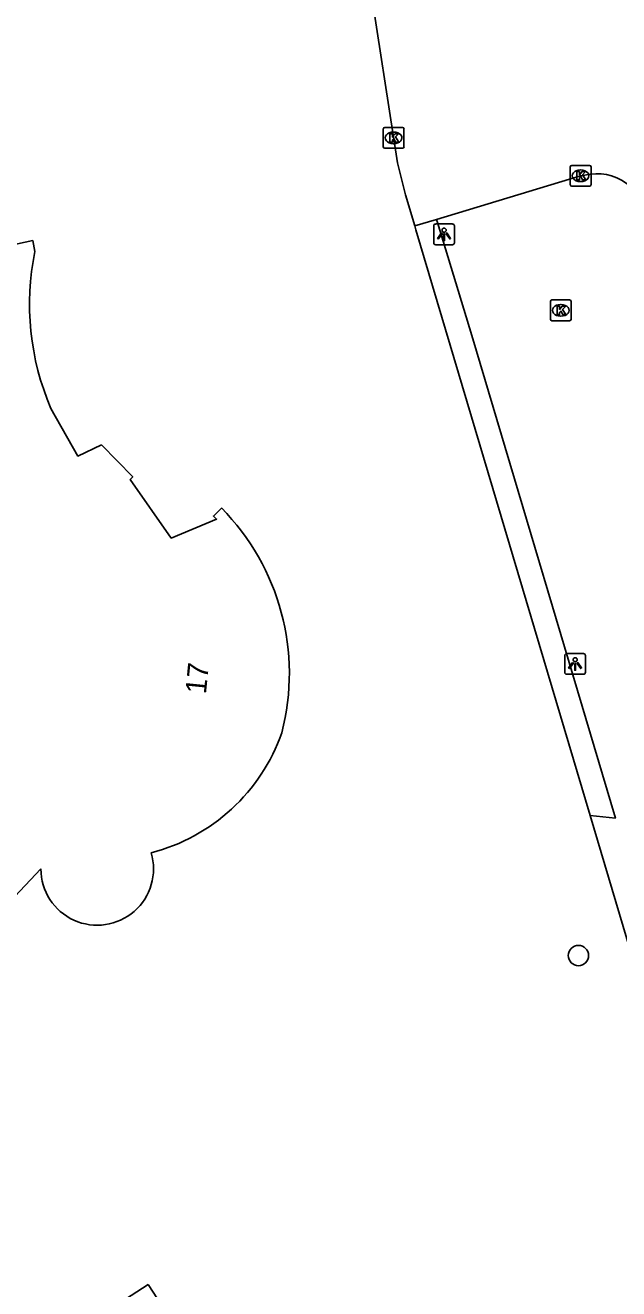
# Model space of a CAD drawing. Extents: x 162417 to 163721, y 384268 to 385416.
# Drawn here: x 163118.6 to 163147.1, y 385083.3 to 385144.1 of the extents above; entities that cross this region are included whole.
import ezdxf

# ---------------------------------------------------------------- set-up
doc = ezdxf.new("R2010")
doc.units = 0
for name, color, linetype in [('IMGEO_Boom', 7, 'Continuous'), ('IMGEO_Groenvoorziening', 7, 'Continuous'), ('IMGEO_Kolk', 7, 'Continuous'), ('IMGEO_Lichtpunt', 7, 'Continuous'), ('IMGEO_Pand', 7, 'Continuous'), ('IMGEO_Pand_nummerreeks', 7, 'Continuous'), ('IMGEO_Parkeervlak_open', 7, 'Continuous'), ('IMGEO_Rijbaan_lokaal_gesloten', 7, 'Continuous')]:
    doc.layers.add(name, color=color, linetype=linetype)

msp = doc.modelspace()

# ---------------------------------------------------------------- linework, layer by layer
at = {"layer": 'IMGEO_Boom'}
msp.add_circle((163145.191, 385099.332), 0.489, dxfattribs=at)
at = {"layer": 'IMGEO_Groenvoorziening'}
msp.add_lwpolyline([(163145.757, 385106.075), (163137.369, 385134.262), (163137.312, 385134.453)], dxfattribs=at)
at = {"layer": 'IMGEO_Kolk'}
for p, q in [((163135.793, 385138.27), (163135.793, 385139.122)), ((163135.868, 385139.196), (163136.72, 385139.196)), ((163136.281, 385138.976), (163136.306, 385138.976)), ((163136.794, 385139.122), (163136.794, 385138.27)), ((163136.72, 385138.196), (163135.868, 385138.196)), ((163136.304, 385138.416), (163136.279, 385138.416)), ((163144.793, 385136.444), (163144.793, 385137.296)), ((163144.868, 385137.37), (163145.72, 385137.37)), ((163145.281, 385137.15), (163145.306, 385137.15)), ((163145.794, 385137.296), (163145.794, 385136.444)), ((163145.72, 385136.37), (163144.868, 385136.37)), ((163145.304, 385136.59), (163145.279, 385136.59)), ((163143.838, 385129.965), (163143.838, 385130.817)), ((163143.913, 385130.891), (163144.765, 385130.891)), ((163144.839, 385130.817), (163144.839, 385129.965)), ((163144.326, 385130.671), (163144.351, 385130.671)), ((163144.765, 385129.891), (163143.913, 385129.891)), ((163144.349, 385130.111), (163144.324, 385130.111))]:
    msp.add_line(p, q, dxfattribs=at)
for points in [[(163135.793, 385138.27), (163135.793, 385139.122)], [(163135.868, 385139.196), (163136.72, 385139.196)], [(163136.114, 385138.896), (163136.237, 385138.896), (163136.237, 385138.745), (163136.367, 385138.896), (163136.531, 385138.896), (163136.385, 385138.745), (163136.538, 385138.496), (163136.386, 385138.496), (163136.301, 385138.66), (163136.237, 385138.593), (163136.237, 385138.496), (163136.114, 385138.496), (163136.114, 385138.896)], [(163136.794, 385139.122), (163136.794, 385138.27)], [(163136.72, 385138.196), (163135.868, 385138.196)], [(163144.793, 385136.444), (163144.793, 385137.296)], [(163144.868, 385137.37), (163145.72, 385137.37)], [(163145.114, 385137.07), (163145.237, 385137.07), (163145.237, 385136.919), (163145.367, 385137.07), (163145.531, 385137.07), (163145.385, 385136.919), (163145.538, 385136.67), (163145.386, 385136.67), (163145.301, 385136.834), (163145.237, 385136.767), (163145.237, 385136.67), (163145.114, 385136.67), (163145.114, 385137.07)], [(163145.794, 385137.296), (163145.794, 385136.444)], [(163145.72, 385136.37), (163144.868, 385136.37)], [(163143.838, 385129.965), (163143.838, 385130.817)], [(163143.913, 385130.891), (163144.765, 385130.891)], [(163144.839, 385130.817), (163144.839, 385129.965)], [(163144.159, 385130.591), (163144.282, 385130.591), (163144.282, 385130.44), (163144.412, 385130.591), (163144.576, 385130.591), (163144.43, 385130.44), (163144.583, 385130.191), (163144.431, 385130.191), (163144.346, 385130.355), (163144.282, 385130.288), (163144.282, 385130.191), (163144.159, 385130.191), (163144.159, 385130.591)], [(163144.765, 385129.891), (163143.913, 385129.891)]]:
    msp.add_lwpolyline(points, dxfattribs=at)
for centre, start, end in [((163135.87, 385139.12), 91.55205, 178.44795), ((163135.87, 385139.12), 91.55205, 178.44795), ((163136.718, 385139.12), 1.55205, 88.44795), ((163136.718, 385139.12), 1.55205, 88.44795), ((163135.87, 385138.272), 181.55205, 268.44795), ((163135.87, 385138.272), 181.55205, 268.44795), ((163136.718, 385138.272), 271.55205, 358.44795), ((163136.718, 385138.272), 271.55205, 358.44795), ((163144.87, 385137.294), 91.55205, 178.44795), ((163144.87, 385137.294), 91.55205, 178.44795), ((163145.718, 385137.294), 1.55205, 88.44795), ((163145.718, 385137.294), 1.55205, 88.44795), ((163144.87, 385136.446), 181.55205, 268.44795), ((163144.87, 385136.446), 181.55205, 268.44795), ((163145.718, 385136.446), 271.55205, 358.44795), ((163145.718, 385136.446), 271.55205, 358.44795), ((163143.915, 385130.815), 91.55205, 178.44795), ((163143.915, 385130.815), 91.55205, 178.44795), ((163144.763, 385130.815), 1.55205, 88.44795), ((163144.763, 385130.815), 1.55205, 88.44795), ((163143.915, 385129.967), 181.55205, 268.44795), ((163143.915, 385129.967), 181.55205, 268.44795), ((163144.763, 385129.967), 271.55205, 358.44795), ((163144.763, 385129.967), 271.55205, 358.44795)]:
    msp.add_arc(centre, 0.0765, start, end, dxfattribs=at)
for centre, major_axis, ratio, start_param, end_param in [((163136.28, 385138.696), (-0.387, 0.002), 0.722429, 4.712389, 7.853982), ((163136.305, 385138.696), (-0.39, 0.002), 0.717154, 1.570796, 4.712389), ((163145.28, 385136.87), (-0.387, 0.002), 0.722429, 4.712389, 7.853982), ((163145.305, 385136.87), (-0.39, 0.002), 0.717154, 1.570796, 4.712389), ((163144.325, 385130.391), (-0.387, 0.002), 0.722429, 4.712389, 7.853982), ((163144.35, 385130.391), (-0.39, 0.002), 0.717154, 1.570796, 4.712389)]:
    msp.add_ellipse(centre, major_axis=major_axis, ratio=ratio, start_param=start_param, end_param=end_param, dxfattribs=at)
at = {"layer": 'IMGEO_Lichtpunt'}
for p, q in [((163138.226, 385134.454), (163138.226, 385133.647)), ((163138.226, 385134.454), (163138.226, 385133.647)), ((163139.128, 385134.549), (163138.32, 385134.549)), ((163139.128, 385134.549), (163138.32, 385134.549)), ((163139.222, 385133.647), (163139.222, 385134.454)), ((163139.222, 385133.647), (163139.222, 385134.454)), ((163138.32, 385133.553), (163139.128, 385133.553)), ((163138.32, 385133.553), (163139.128, 385133.553)), ((163144.532, 385113.774), (163144.532, 385112.967)), ((163144.532, 385113.774), (163144.532, 385112.967)), ((163145.434, 385113.869), (163144.626, 385113.869)), ((163145.434, 385113.869), (163144.626, 385113.869)), ((163145.528, 385112.967), (163145.528, 385113.774)), ((163145.528, 385112.967), (163145.528, 385113.774)), ((163144.626, 385112.873), (163145.434, 385112.873)), ((163144.626, 385112.873), (163145.434, 385112.873))]:
    msp.add_line(p, q, dxfattribs=at)
for points in [[(163138.6, 385134.118), (163138.639, 385134.09), (163138.451, 385133.828), (163138.413, 385133.855), (163138.6, 385134.118)], [(163138.702, 385134.07), (163138.749, 385134.07), (163138.749, 385133.748), (163138.702, 385133.748), (163138.702, 385134.07)], [(163138.812, 385134.09), (163138.85, 385134.117), (163139.037, 385133.855), (163138.998, 385133.827), (163138.812, 385134.09)], [(163144.906, 385113.438), (163144.945, 385113.41), (163144.757, 385113.148), (163144.719, 385113.175), (163144.906, 385113.438)], [(163145.008, 385113.39), (163145.055, 385113.39), (163145.055, 385113.068), (163145.008, 385113.068), (163145.008, 385113.39)], [(163145.118, 385113.41), (163145.156, 385113.437), (163145.343, 385113.175), (163145.304, 385113.147), (163145.118, 385113.41)]]:
    msp.add_lwpolyline(points, dxfattribs=at)
for centre in [(163138.725, 385134.252), (163145.031, 385113.572)]:
    msp.add_circle(centre, 0.0994, dxfattribs=at)
for centre, start, end in [((163138.32, 385134.454), 90, 180), ((163138.32, 385134.454), 90, 180), ((163139.128, 385134.454), 0, 90), ((163139.128, 385134.454), 0, 90), ((163138.32, 385133.647), 180, 270), ((163138.32, 385133.647), 180, 270), ((163139.128, 385133.647), 270, 0), ((163139.128, 385133.647), 270, 360), ((163144.626, 385113.774), 90, 180), ((163144.626, 385113.774), 90, 180), ((163145.434, 385113.774), 0, 90), ((163145.434, 385113.774), 0, 90), ((163144.626, 385112.967), 180, 270), ((163144.626, 385112.967), 180, 270), ((163145.434, 385112.967), 270, 0), ((163145.434, 385112.967), 270, 360)]:
    msp.add_arc(centre, 0.0946, start, end, dxfattribs=at)
at = {"layer": 'IMGEO_Pand'}
for points in [[(163116.723, 385118.776), (163114.127, 385121.661), (163109.717, 385118.87), (163108.714, 385118.266), (163108.653, 385125.387), (163107.695, 385129.715), (163111.81, 385130.501), (163112.052, 385132.263), (163118.927, 385133.752), (163119.028, 385133.223)], [(163119.799, 385125.673), (163121.101, 385123.38), (163122.243, 385123.921)], [(163122.243, 385123.921), (163123.743, 385122.371), (163123.621, 385122.247), (163125.594, 385119.43), (163127.776, 385120.344), (163127.622, 385120.489), (163128.005, 385120.877)], [(163119.321, 385103.501), (163116.533, 385100.577), (163116.935, 385100.189), (163116.449, 385099.707), (163116.047, 385100.095)], [(163124.481, 385083.504), (163131.525, 385072.677), (163139.907, 385073.123), (163140.173, 385068.131), (163140.321, 385065.358), (163123.381, 385064.457), (163122.926, 385072.994), (163118.584, 385079.668), (163120.29, 385080.778), (163124.481, 385083.504)]]:
    msp.add_lwpolyline(points, dxfattribs=at)
for centre, radius, start, end in [((163131.485, 385130.681), 12.713, 168.4647, 203.19688), ((163119.953, 385112.916), 11.323, 345.38613, 44.67638), ((163122.364, 385113.045), 9.053, 284.45869, 340.73861), ((163122.03, 385103.501), 2.709, 179.99718, 16.6954)]:
    msp.add_arc(centre, radius, start, end, dxfattribs=at)
at = {"layer": 'IMGEO_Parkeervlak_open'}
for points in [[(163138.356, 385134.764), (163138.4, 385134.618), (163140.054, 385129.183), (163146.973, 385105.952), (163145.757, 385106.075)], [(163147.876, 385098.953), (163145.757, 385106.075)]]:
    msp.add_lwpolyline(points, dxfattribs=at)
at = {"layer": 'IMGEO_Rijbaan_lokaal_gesloten'}
for points in [[(163137.312, 385134.453), (163136.866, 385135.951), (163136.488, 385137.486), (163135.083, 385146.53), (163146.808, 385147.82), (163144.847, 385165.423), (163143.544, 385178.517), (163142.898, 385184.347)], [(163145.502, 385136.892), (163145.294, 385136.87), (163138.356, 385134.764)], [(163137.312, 385134.453), (163138.356, 385134.764)]]:
    msp.add_lwpolyline(points, dxfattribs=at)
msp.add_arc((163146.092, 385134.588), 2.379, 3.81705, 104.35388, dxfattribs=at)

# ---------------------------------------------------------------- texts
at = {"layer": 'IMGEO_Pand_nummerreeks'}
msp.add_text('17', height=1, rotation=84.32698, dxfattribs=at).set_placement((163127.261, 385111.895))

doc.saveas('drawing.dxf')
